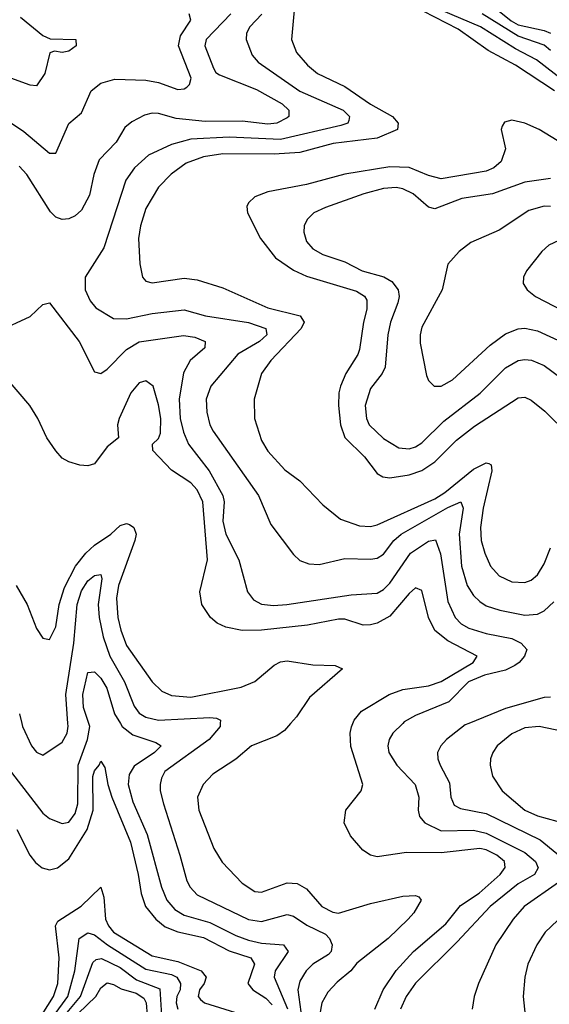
# Model space of a CAD drawing. Header units: inches. Extents: x 884549 to 1028252, y 526810 to 653624.
# Tile 611 of 656: x 971698 to 973346, y 559125 to 562192. Entities that reach past the tile are written whole.
import ezdxf

# ---------------------------------------------------------------- set-up
doc = ezdxf.new("R2010")
doc.units = ezdxf.units.IN
doc.header["$MEASUREMENT"] = 0
doc.layers.add('A9575', color=7, linetype='Continuous')
doc.layers.add('A9576', color=7, linetype='Continuous')

msp = doc.modelspace()

# ---------------------------------------------------------------- linework, layer by layer
at = {"layer": 'A9575', "color": 5}
for points, elevation in [([(971577.8, 560000), (971580.8, 559990), (971601.4, 559950), (971643.5, 559883.5), (971770, 559720.2), (971790, 559703.5), (971830, 559688.5), (971850, 559692.7), (971870, 559719.7), (971878.2, 559750), (971880, 559870), (971908.9, 559950), (971916.1, 559990), (971912.8, 560000)], 2640), ([(971704.2, 560000), (971706.5, 559990), (971734, 559930), (971750, 559910.3), (971770, 559901.7), (971830, 559941.7), (971845.3, 559970), (971848.5, 559991.5), (971847.9, 560000)], 2660), ([(972010.9, 560000), (972017, 559990), (972050, 559964.6), (972121, 559941), (972138.5, 559930), (972116.8, 559910), (972053.5, 559866.5), (972038.7, 559841.3), (972035.6, 559810), (972050, 559756.2), (972094.6, 559654.6), (972138.8, 559490), (972155.3, 559450), (972180.6, 559420.6), (972210, 559402.4), (972290, 559379.8), (972370, 559339.6), (972410, 559324.9), (972450, 559316), (972519, 559310), (972533.2, 559290), (972493.1, 559230), (972489.6, 559210), (972531.5, 559111.5)], 2640), ([(972322, 560000), (972321.7, 559990), (972287.1, 559950), (972149.1, 559850), (972138.6, 559830), (972134.7, 559810), (972135.1, 559790), (972145, 559750), (972196.6, 559590), (972217.7, 559510), (972227.9, 559490), (972250, 559466.1), (972410, 559389.3), (972450, 559382.9), (972530, 559405.3), (972550, 559399.8), (972592, 559372), (972650, 559343.4), (972662.4, 559330), (972670.6, 559310.6), (972667.4, 559290), (972659.3, 559280.7), (972609.8, 559250.2), (972589.1, 559230), (972570, 559197.2), (972564, 559170), (972585.8, 559010)], 2660), ([(972541, 560000), (972522.1, 559977.9), (972498.3, 559961.7), (972419.1, 559930), (972370, 559889.2), (972298.4, 559841.6), (972268.5, 559810), (972250.9, 559770), (972255.5, 559730), (972302, 559610), (972327.7, 559567.7), (972390, 559502.5), (972430, 559476.8), (972450, 559474.5), (972530, 559504), (972561.4, 559501.4), (972590, 559484.8), (972638.5, 559430), (972672.5, 559412.5), (972690, 559409.6), (972790, 559439.2), (972890, 559461.9), (972930, 559463.7), (972940, 559460), (972947.7, 559450), (972924.6, 559410), (972907.5, 559390), (972845.2, 559330), (972747, 559253), (972728.1, 559230), (972685.7, 559194.3), (972657.1, 559162.9), (972638.4, 559130), (972630.8, 559089.2)], 2680), ([(972802.8, 559110), (972828.7, 559170), (972870, 559230.8), (972924, 559290), (973024.6, 559375.4), (973070, 559433), (973128.2, 559471.8), (973193.8, 559530), (973209, 559551), (973206.7, 559570), (973183.4, 559590), (973150, 559606), (973130, 559610.3), (973010, 559597), (972901.6, 559598.4), (972810, 559584.3), (972789.3, 559589.3), (972765.4, 559605.4), (972727.2, 559650), (972707.5, 559690), (972713, 559730), (972760.7, 559790), (972766.2, 559810), (972728.6, 559928.6), (972726.8, 559970), (972730.5, 559989.5), (972734.6, 560000)], 2720), ([(972889.9, 560000), (972859.3, 559970), (972847.6, 559950), (972843.8, 559930), (972847.2, 559910), (972872.2, 559870), (972928.7, 559810), (972939.8, 559770), (972938, 559730), (972942.2, 559710), (972958.6, 559690), (973010, 559666), (973110, 559667.9), (973150, 559658.7), (973270, 559597.6), (973303, 559570), (973311.9, 559550), (973300.7, 559530), (973250, 559500.3), (973162, 559430), (973059.9, 559320.1), (972930, 559190.6), (972901.2, 559150), (972882.7, 559110)], 2740), ([(973095.8, 560000), (973084.6, 559995.4), (973026.3, 559950), (973008.6, 559930), (972998.7, 559910), (972998.9, 559890), (973006.6, 559870), (973035.5, 559815.5), (973039.6, 559770), (973050, 559745.6), (973070, 559734.6), (973150, 559719.2), (973317.7, 559637.7), (973370, 559595.1), (973385.7, 559570), (973390.9, 559550), (973388.7, 559530), (973375.2, 559504.8), (973268.3, 559430), (973233.7, 559390), (973179.5, 559310), (973125.8, 559190), (973113, 559150), (973106, 559110)], 2760), ([(973390, 559975.2), (973315.3, 559990), (973270, 559986), (973230, 559968.1), (973183.9, 559930), (973170.2, 559910), (973163.5, 559890), (973162, 559870), (973170, 559836.3), (973199.7, 559790), (973270.2, 559730), (973310, 559711.9), (973370, 559695.6)], 2780), ([(971688.1, 559670), (971729.3, 559589.3), (971746.7, 559566.7), (971767.8, 559550), (971790, 559544.1), (971815.7, 559550), (971850, 559578.1), (971907.6, 559670), (971926.2, 559730), (971925.1, 559834.9), (971930, 559852.7), (971945.4, 559870), (971950, 559882.4), (971962.7, 559862.7), (971971.6, 559810), (971984.2, 559770), (972043, 559630), (972066.4, 559530), (972075.3, 559470), (972089.6, 559429.6), (972121.5, 559390), (972150, 559366.8), (972190, 559350.6), (972270, 559333.4), (972350, 559291.7), (972417.4, 559270), (972429, 559250), (972408.3, 559190), (972422.9, 559170), (972464.2, 559144.2), (972483.9, 559123.9)], 2620), ([(971750, 559065.3), (971802.9, 559150), (971815.8, 559190), (971819.9, 559270), (971809.1, 559370), (971815.8, 559384.2), (971889.4, 559430.6), (971950, 559490.3), (971959.1, 559459.1), (971964.9, 559390), (971973.7, 559370), (971990.1, 559350), (972110, 559275.9), (972190, 559258.8), (972263, 559230), (972278.1, 559210), (972271.6, 559190), (972257.3, 559170), (972253, 559150), (972260.4, 559140.4), (972272.8, 559130), (972399.5, 559090)], 2580), ([(973410, 559422.3), (973333.2, 559350), (973307.5, 559310), (973280.1, 559250), (973270.1, 559209.9), (973265.3, 559150), (973270.8, 559090)], 2780), ([(971750, 559015.6), (971847.9, 559150), (971869.7, 559230), (971882.3, 559330), (971910, 559347.6), (971930, 559341.9), (971970.5, 559310.5), (972090, 559234.5), (972170, 559217.9), (972186.3, 559210), (972198.3, 559190), (972197.1, 559170), (972186.4, 559150), (972184.6, 559130), (972189.6, 559109.6)], 2560), ([(971824.8, 559075.2), (971886.6, 559150), (971924.9, 559255.1), (971935.2, 559264.8), (971952.4, 559267.6), (972010, 559240), (972061.1, 559201.1), (972133.7, 559173.7), (972139.5, 559090)], 2540), ([(971851.6, 559070), (971934.6, 559150), (971950, 559176.4), (971970, 559192.5), (971990, 559186.7), (972013, 559173), (972060.1, 559160.1), (972084.2, 559144.2), (972091.2, 559130), (972094.4, 559090)], 2520)]:
    msp.add_lwpolyline(points, dxfattribs=dict(at, elevation=elevation))
at = {"layer": 'A9576', "color": 5}
for points, elevation in [([(972557.9, 562290), (972543.9, 562130), (972559.8, 562090), (972593.8, 562050), (972624.5, 562024.5), (972710, 561984.2), (972790, 561928.9), (972858.4, 561890), (972875.6, 561870), (972873.6, 561850), (972810, 561823.2), (972673.7, 561806.3), (972570, 561778.2), (972490, 561773.3), (972330, 561773.8), (972270, 561764.8), (972215.5, 561744.5), (972169.5, 561710.5), (972129.7, 561670.3), (972090, 561603.5), (972074.1, 561550), (972067.9, 561510), (972072, 561432), (972079.6, 561390), (972090, 561377), (972110, 561372.6), (972210, 561386.9), (972250, 561382.1), (972330, 561356.4), (972470, 561294.6), (972571, 561270), (972582.9, 561250), (972573.5, 561230), (972479.8, 561130), (972450.1, 561090), (972428, 561010), (972428.1, 560950), (972450, 560881.3), (972470, 560848.1), (972523.2, 560790), (972570, 560755.6), (972641, 560681), (972696.3, 560636.3), (972755.3, 560615.3), (972790, 560613.8), (972810, 560618.9), (972990, 560699.2), (973021.1, 560718.9), (973110, 560792.1), (973150, 560811.4), (973158, 560810), (973165.7, 560805.7), (973167.1, 560787.1), (973140.2, 560670), (973132.2, 560610), (973134.3, 560570), (973145.3, 560530), (973162.9, 560490), (973190, 560459.4), (973230, 560440.8), (973270, 560438.8), (973290, 560446.4), (973310, 560463.2), (973330, 560496.9), (973350, 560546.5)], 2780), ([(971671.5, 561870), (971710, 561843.9), (971790, 561775.7), (971810, 561776), (971850, 561868.1), (971890, 561902.2), (971920.1, 561970), (971950, 561994.6), (971993.3, 562006.7), (972090, 562003.6), (972130, 561995.9), (972190, 561974.2), (972210, 561976.6), (972217.9, 561982.1), (972226.3, 561990), (972231.6, 562010), (972192.2, 562110), (972197.9, 562142.1), (972230.7, 562190), (972225.5, 562210)], 2720), ([(972354.8, 562210), (972278.1, 562130), (972274.1, 562110), (972300.7, 562040.7), (972307.8, 562027.8), (972319.7, 562019.7), (972434.3, 561974.3), (972514.6, 561930), (972535.8, 561910), (972535, 561890), (972530, 561886.3), (972498.3, 561870), (972470, 561866.6), (972390, 561875.6), (972274.6, 561874.6), (972184.3, 561884.3), (972130, 561899.4), (972110, 561900.7), (972085.6, 561894.4), (972046.5, 561873.5), (972024.4, 561855.6), (971998.3, 561810), (971944.8, 561755.2), (971928.1, 561710), (971914.5, 561645.5), (971890, 561598.7), (971870, 561580.7), (971850, 561571.6), (971830, 561569.8), (971810, 561576.4), (971793.4, 561593.4), (971719.9, 561710), (971695.6, 561735.6)], 2740), ([(973362.3, 561970), (973241.2, 562050), (973156.1, 562096.1), (973062.3, 562162.3), (972917.4, 562237.4)], 2780), ([(973458.4, 561950), (973306.7, 562066.7), (973241.2, 562101.2), (973131.7, 562170), (973010, 562221.3)], 2760), ([(973350, 562096), (973330, 562112.4), (973250, 562140.5), (973137.2, 562210)], 2740), ([(973170, 562235), (973228.2, 562188.2), (973250, 562176.2), (973330, 562158.6), (973349.8, 562149.8)], 2720), ([(971699.7, 562199.7), (971770, 562142.6), (971792, 562132), (971872.8, 562130), (971873.4, 562110), (971850, 562093.4), (971829.9, 562089.9), (971805.7, 562094.3), (971791.5, 562088.5), (971776, 562024), (971750, 561986.2), (971730, 561987.7), (971670, 562010)], 2680), ([(972451.2, 562208.8), (972414.1, 562170), (972403.5, 562150), (972403, 562130), (972421.8, 562081.8), (972440.1, 562060.1), (972570, 561969.3), (972705.1, 561910), (972724.8, 561890), (972722.3, 561877.7), (972719.2, 561870), (972697.3, 561862.7), (972510, 561818.7), (972350, 561825.9), (972230, 561819.5), (972170, 561803.6), (972098.6, 561770), (972055, 561730), (972028.2, 561691.8), (971959, 561481), (971901.8, 561390), (971900.9, 561350), (971916.5, 561316.5), (971934.6, 561294.6), (971990, 561261.4), (972030, 561260.3), (972110, 561276.7), (972210, 561288.7), (972276.4, 561270), (972410, 561249.1), (972463.8, 561230), (972467.4, 561210), (972443.9, 561190), (972377, 561150), (972292.7, 561050), (972278, 561010), (972280.4, 560970), (972289.6, 560930), (972299.8, 560910), (972441.4, 560710), (972479.1, 560619.1), (972550, 560526), (972570, 560508), (972597.5, 560497.5), (972630, 560495), (972710, 560514.2), (972790, 560511.5), (972810, 560514.8), (972830, 560526.7), (972861.9, 560570), (972884.9, 560590), (973030, 560672.9), (973070.5, 560690.5), (973078.4, 560670), (973065.5, 560590), (973073.3, 560490), (973090.6, 560430), (973110, 560398.7), (973130, 560379.6), (973150, 560366.7), (973192.5, 560352.5), (973270, 560337.4), (973310, 560339.9), (973330, 560350.6), (973360.8, 560379.2)], 2760), ([(973445.5, 561770), (973315.3, 561850), (973270, 561869.9), (973230, 561878.5), (973207.3, 561872.7), (973199.5, 561860.5), (973196.9, 561850), (973210.2, 561790), (973196.3, 561750), (973173.7, 561730), (973150, 561720.6), (973010, 561696.5), (972970, 561706.1), (972910, 561731.1), (972850, 561733.7), (972710, 561711.1), (972590, 561678.1), (972470, 561655.4), (972430, 561640.2), (972410, 561621.6), (972405.2, 561610), (972406.4, 561590), (972447.5, 561510), (972494, 561450), (972550, 561411.4), (972590, 561393), (972746.6, 561346.6), (972771, 561331), (972777.9, 561317.9), (972778.5, 561290), (972767.6, 561250), (972755, 561165), (972750, 561148.9), (972712.7, 561090), (972696.5, 561050), (972690.8, 561029.2), (972689.7, 560990), (972696.2, 560930), (972710.1, 560890.1), (972770.6, 560830.6), (972810, 560778.6), (972828.4, 560768.4), (972850, 560765.3), (972910, 560774.3), (972950, 560788.2), (972990, 560814.7), (973057.9, 560882.1), (973113.8, 560926.2), (973250, 561014.2), (973270, 561015.8), (973290, 561007.2), (973333, 560973), (973370, 560935.2)], 2820), ([(973350, 561696.9), (973270, 561685.4), (973170, 561649), (973074.6, 561634.6), (972990, 561602.7), (972970, 561608.2), (972922.6, 561650), (972890, 561665.5), (972870, 561668.9), (972830, 561665.9), (972768.7, 561650), (972650, 561607.4), (972613.4, 561590), (972592.3, 561570), (972583.5, 561550), (972581.7, 561530), (972590, 561501.1), (972610, 561478), (972641, 561461), (972710, 561438), (972763.6, 561410), (972830.8, 561390.8), (972856.1, 561376.1), (972876.2, 561350), (972878.8, 561330), (972874.5, 561310), (972852.3, 561250), (972843.6, 561210), (972835.9, 561110), (972826.5, 561090), (972790, 561043.1), (972773, 560990), (972777, 560950), (972786.1, 560930), (972830, 560887.6), (972878.4, 560858.4), (972910, 560855.3), (972930, 560861.2), (972950, 560873.7), (973018.4, 560941.6), (973131.3, 561028.7), (973210, 561107.3), (973250, 561130.1), (973270, 561133.8), (973291.3, 561131.3), (973330, 561114.5), (973410, 561055.9)], 2840), ([(973350, 561610.4), (973330, 561610.8), (973282.4, 561597.6), (973190, 561536.5), (973101.7, 561498.3), (973065.7, 561470), (973030.3, 561430), (973012.6, 561350), (972950, 561234.3), (972944.3, 561210), (972944.3, 561184.3), (972964.1, 561084.1), (972970, 561068), (972988, 561050), (973010, 561050.3), (973045.4, 561070), (973162.1, 561177.9), (973210, 561213.3), (973250, 561229.2), (973270, 561231), (973310, 561223), (973450, 561158.8)], 2860), ([(973375.7, 561504.3), (973344.6, 561490), (973323.2, 561470), (973275.6, 561410), (973266, 561390), (973265.3, 561370), (973277, 561350), (973303.1, 561330), (973419.6, 561270)], 2880), ([(971630, 561221.5), (971730, 561267.5), (971770, 561304.7), (971790, 561310.2), (971883.1, 561190), (971930, 561095.3), (971950, 561090.3), (971970, 561103.6), (972030, 561164.7), (972070, 561188.4), (972207.8, 561207.8), (972243.2, 561203.2), (972274.7, 561190), (972273.8, 561170), (972227.8, 561130), (972207.5, 561092.5), (972193.7, 561010), (972196.9, 560950), (972207.3, 560907.3), (972223.3, 560870), (972287.1, 560787.1), (972330.5, 560710), (972334.2, 560690), (972330.5, 560630), (972339.3, 560590), (972379.8, 560510), (972406.3, 560410), (972425.4, 560385.4), (972450, 560371.6), (972487.3, 560367.3), (972529, 560370), (972730, 560401), (972810, 560405.9), (972830, 560417.1), (972850, 560436.6), (972914.5, 560530), (972970, 560568.2), (972992.3, 560572.3), (973007.8, 560527.8), (973030, 560379.5), (973053.4, 560330), (973072.4, 560310), (973096.3, 560296.3), (973150, 560279.9), (973230, 560264.1), (973259.1, 560250), (973276.4, 560230), (973269.1, 560210), (973253, 560190), (973239.2, 560180.8), (973210, 560166.4), (973144.5, 560150), (973095.3, 560130), (973033.2, 560066.8), (972930, 560025), (972895, 560005), (972889.9, 560000)], 2740), ([(972734.6, 560000), (972738.5, 560010), (972762.2, 560037.8), (972847.6, 560090), (972890, 560106), (972970, 560116.8), (973009.6, 560130.4), (973109.5, 560190), (973121.6, 560210), (973030, 560256.9), (972990, 560289.1), (972970.8, 560330), (972950, 560413.8), (972930, 560422.7), (972910, 560405.1), (972850, 560333.8), (972810, 560312.2), (972790, 560306.8), (972766.5, 560306.5), (972710, 560324.7), (972690, 560324.6), (972593.9, 560306.1), (972450.1, 560290.1), (972389.7, 560289.7), (972339.7, 560299.7), (972312.8, 560312.8), (972291.1, 560330), (972264.7, 560370), (972258.6, 560410), (972282.5, 560510), (972267.5, 560690), (972250, 560727.9), (972230, 560749.5), (972170, 560788.4), (972111.6, 560850), (972111.3, 560870), (972130, 560887), (972136.4, 560903.6), (972136.9, 560950), (972130, 560992.4), (972112.7, 561050), (972090, 561066.9), (972070, 561060.6), (972043.4, 561030), (972006.9, 560950), (972001.8, 560930), (972005.1, 560890), (971970, 560861.6), (971930, 560808.1), (971910, 560802.5), (971884.3, 560804.3), (971850, 560814.3), (971830, 560826.7), (971810, 560849.2), (971781.9, 560890), (971754, 560950), (971728.9, 560990), (971650, 561082.3)], 2720), ([(971687, 560430), (971720.7, 560370), (971750, 560295.5), (971770, 560266), (971790, 560261.6), (971810, 560300.5), (971820.9, 560370), (971837.1, 560422.9), (971871.6, 560490), (971903, 560530), (971930, 560555.2), (971980.8, 560590), (972010, 560616.1), (972030, 560623), (972039.3, 560619.3), (972053.3, 560610), (972059.8, 560590), (972056.2, 560570), (972004.9, 560430), (971999.3, 560390), (972003.2, 560330), (972012, 560290), (972030, 560243.2), (972110, 560129.3), (972140.2, 560100.2), (972170, 560086.7), (972230, 560081.7), (972386.8, 560113.2), (972429.6, 560130.4), (972490, 560181.9), (972510, 560191.6), (972530, 560194.6), (972610, 560182.3), (972680, 560180), (972702.4, 560170), (972599.5, 560080.5), (972559, 560021), (972541, 560000)], 2680), ([(971847.9, 560000), (971841.4, 560090), (971866.3, 560250), (971876, 560370), (971890, 560412.9), (971910, 560444.1), (971930, 560460.8), (971950, 560464.4), (971953.1, 560450), (971942.1, 560370), (971945, 560330), (971957.7, 560270), (971978.4, 560210), (972023.5, 560130), (972054.3, 560054.3), (972070, 560031.9), (972090, 560019.1), (972130, 560010.1), (972290, 560018), (972310, 560016.3), (972322.3, 560010), (972322, 560000)], 2660), ([(971912.8, 560000), (971896.2, 560050), (971894.6, 560090), (971910, 560158.7), (971930, 560161), (971950, 560141.5), (971968.9, 560110), (971992.5, 560030), (972010.9, 560000)], 2640), ([(973350, 560082), (973330, 560081.1), (973210, 560046.4), (973095.8, 560000)], 2760), ([(971697.2, 560030), (971704.2, 560000)], 2660)]:
    msp.add_lwpolyline(points, dxfattribs=dict(at, elevation=elevation))

doc.saveas('drawing.dxf')
